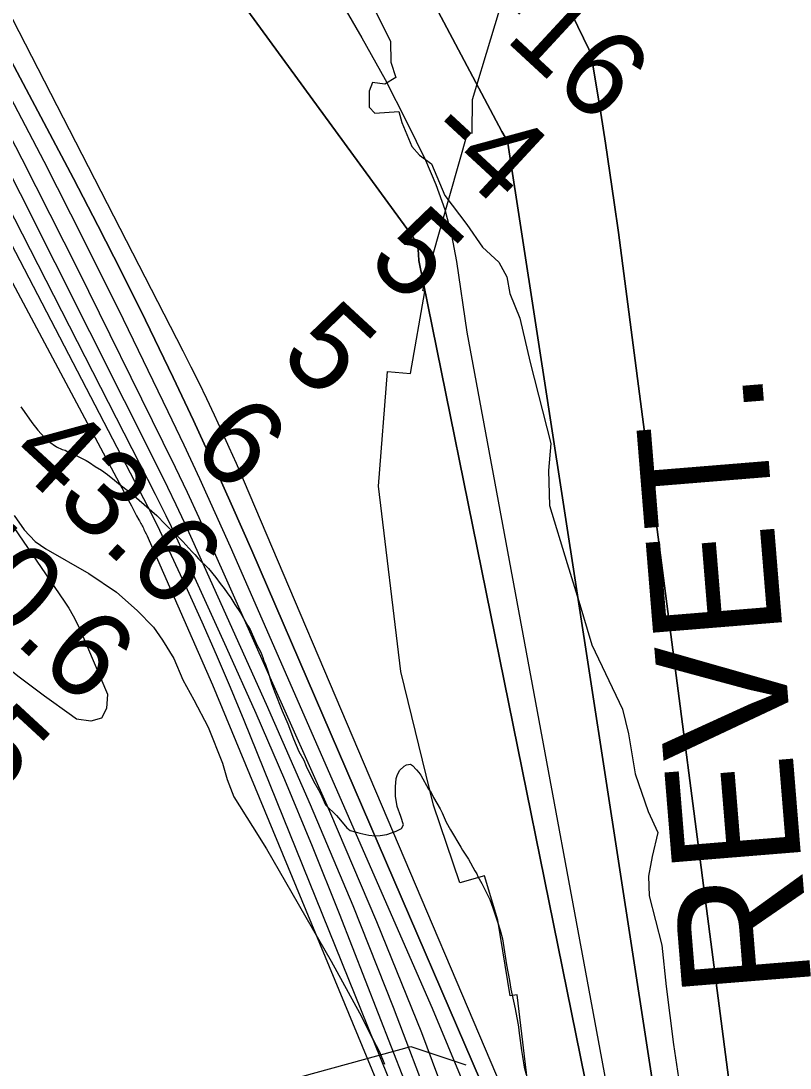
# Model space of a CAD drawing. Extents: x 3161665 to 3199565, y 885729 to 911164.
# Drawn here: x 3176500 to 3177095, y 906896 to 907706 of the extents above; entities that cross this region are included whole.
import ezdxf

# ---------------------------------------------------------------- set-up
doc = ezdxf.new("R2010")
doc.units = 0
for name, color, linetype in [('V-RIVR-EDGE', 7, 'Continuous'), ('V-RIVR-RANG', 7, 'Continuous'), ('V-ROAD-CNTR', 7, 'Continuous'), ('V-RRAP-RVMT', 7, 'Continuous'), ('V-RRAP-RVMT-IDEN', 7, 'Continuous'), ('V-SITE-VEGE', 7, 'Continuous'), ('V-TOPO-DPTH', 7, 'Continuous'), ('V-TOPO-MAJR', 7, 'Continuous'), ('V-TOPO-MINR', 7, 'Continuous'), ('V-TOPO-SHOR', 7, 'Continuous'), ('V-TOPO-WATR', 7, 'Continuous')]:
    doc.layers.add(name, color=color, linetype=linetype)

msp = doc.modelspace()

# ---------------------------------------------------------------- linework, layer by layer
at = {"layer": 'V-RIVR-EDGE'}
msp.add_lwpolyline([(3176774.34, 907713.33), (3176785.73, 907690.41), (3176786.17, 907674.19), (3176789.95, 907662.26), (3176781.36, 907657.04), (3176771.82, 907658.49), (3176769.42, 907651.82), (3176769.39, 907639.42), (3176773.67, 907634.64), (3176792.27, 907636.03), (3176794.64, 907627.44), (3176802.22, 907608.82), (3176808.4, 907602.13), (3176817.45, 907595.43), (3176827.88, 907571.08), (3176844.99, 907548.63), (3176856.87, 907530.95), (3176869.71, 907519.48), (3176875.89, 907508.02), (3176878.24, 907495.14), (3176885.82, 907476.04), (3176893.84, 907441.69), (3176909.9, 907379.18), (3176907.94, 907358.2), (3176908.83, 907331.02), (3176922.55, 907286.16), (3176931.54, 907257.04), (3176941.47, 907223.16), (3176965.19, 907173.51), (3176969.91, 907154.42), (3176975.08, 907123.41), (3176985.02, 907094.3), (3176992.61, 907078.06), (3176988.27, 907059.48), (3176985.37, 907044.22), (3176985.81, 907028.96), (3176995.73, 906990.79), (3176998.99, 906958.83), (3177004.6, 906913.99), (3177009.3, 906882.98)], dxfattribs=at)
at = {"layer": 'V-ROAD-CNTR'}
msp.add_lwpolyline([(3176494.9, 907323.26), (3176502.63, 907312.24), (3176510.96, 907303.22), (3176519.31, 907297.58), (3176552.53, 907278.44), (3176574, 907264.15), (3176589.89, 907249.89), (3176602.59, 907236.85), (3176609.52, 907226.83), (3176618.22, 907212.81), (3176625.32, 907196.21), (3176633.81, 907180.79), (3176644.87, 907159.58), (3176655.89, 907131.58), (3176659.61, 907118.98), (3176664.72, 907105.58), (3176679.17, 907082.75), (3176689.85, 907065.33), (3176739.85, 906978.44), (3176761.98, 906938.4), (3176772.05, 906918.59), (3176777.38, 906908.18), (3176781.12, 906898.78)], dxfattribs=at)
at = {"layer": 'V-RRAP-RVMT'}
msp.add_lwpolyline([(3176896.6, 906844.48), (3176883.71, 906952.5), (3176878.33, 906951.66), (3176868.74, 907010.22), (3176858.61, 907044.6), (3176839.48, 907039.2), (3176819.12, 907099.11), (3176793.76, 907202.72), (3176776.5, 907346.08), (3176783.41, 907434.84), (3176801.36, 907433.14), (3176812.48, 907496.82), (3176810.73, 907497.55), (3176845.56, 907620.13), (3176849.05, 907619.22), (3176849.33, 907645.18), (3176891.77, 907786.38)], dxfattribs=at)
at = {"layer": 'V-SITE-VEGE'}
for p, q in [((3176499.84, 907407.33), (3176502.56, 907403.79)), ((3176502.56, 907403.79), (3176508.4, 907395.32)), ((3176508.4, 907395.32), (3176513.07, 907389.42)), ((3176513.07, 907389.42), (3176518.14, 907383.7)), ((3176518.14, 907383.7), (3176521.65, 907380.74)), ((3176521.65, 907380.74), (3176527.5, 907376.4)), ((3176527.5, 907376.4), (3176532, 907374.41)), ((3176532, 907374.41), (3176534.16, 907373.81)), ((3176534.16, 907373.81), (3176536.31, 907372.62)), ((3176536.31, 907372.62), (3176539.05, 907371.63)), ((3176539.05, 907371.63), (3176543.15, 907369.64)), ((3176543.15, 907369.64), (3176550.58, 907365.88)), ((3176550.58, 907365.88), (3176552.93, 907364.49)), ((3176552.93, 907364.49), (3176557.42, 907361.33)), ((3176557.42, 907361.33), (3176562.31, 907358.36)), ((3176562.31, 907358.36), (3176566.99, 907355)), ((3176566.99, 907355), (3176572.46, 907350.65)), ((3176572.46, 907350.65), (3176574.21, 907349.08)), ((3176574.21, 907349.08), (3176583.59, 907341.97)), ((3176583.59, 907341.97), (3176587.69, 907338.61)), ((3176587.69, 907338.61), (3176605.25, 907323.42)), ((3176605.25, 907323.42), (3176611.68, 907316.71)), ((3176611.68, 907316.71), (3176619.68, 907309.02)), ((3176619.68, 907309.02), (3176625.33, 907303.31)), ((3176625.33, 907303.31), (3176632.15, 907295.43)), ((3176632.15, 907295.43), (3176634.49, 907293.25)), ((3176634.49, 907293.25), (3176637.41, 907289.91)), ((3176637.41, 907289.91), (3176645.01, 907282.22)), ((3176645.01, 907282.22), (3176650.86, 907275.32)), ((3176650.86, 907275.32), (3176654.17, 907270.79)), ((3176654.17, 907270.79), (3176657.28, 907266.85)), ((3176657.28, 907266.85), (3176659.42, 907263.51)), ((3176659.42, 907263.51), (3176662.34, 907259.57)), ((3176662.34, 907259.57), (3176665.45, 907254.46)), ((3176665.45, 907254.46), (3176669.73, 907248.16)), ((3176669.73, 907248.16), (3176672.25, 907244.03)), ((3176672.25, 907244.03), (3176675.55, 907237.93)), ((3176675.55, 907237.93), (3176677.3, 907235.18)), ((3176677.3, 907235.18), (3176678.07, 907233.21)), ((3176678.07, 907233.21), (3176680.01, 907229.28)), ((3176680.01, 907229.28), (3176682.53, 907223.38)), ((3176682.53, 907223.38), (3176685.44, 907217.48)), ((3176685.44, 907217.48), (3176687.18, 907213.55)), ((3176687.18, 907213.55), (3176687.95, 907211)), ((3176687.95, 907211), (3176688.92, 907208.84)), ((3176688.92, 907208.84), (3176691.23, 907202.16)), ((3176691.23, 907202.16), (3176693.93, 907193.32)), ((3176693.93, 907193.32), (3176696.05, 907187.03)), ((3176696.05, 907187.03), (3176702.05, 907172.3)), ((3176702.05, 907172.3), (3176706.5, 907162.08)), ((3176706.5, 907162.08), (3176710.75, 907150.48)), ((3176710.75, 907150.48), (3176715.01, 907140.85)), ((3176715.01, 907140.85), (3176718.7, 907133.97)), ((3176718.7, 907133.97), (3176720.63, 907129.45)), ((3176720.63, 907129.45), (3176726.25, 907117.85)), ((3176790.98, 907122.2), (3176792.77, 907125.91)), ((3176792.77, 907125.91), (3176796.51, 907129.42)), ((3176796.51, 907129.42), (3176798.28, 907130.39)), ((3176798.28, 907130.39), (3176801.23, 907130.96)), ((3176801.23, 907130.96), (3176802.98, 907129.77)), ((3176802.98, 907129.77), (3176805.91, 907126.43)), ((3176805.91, 907126.43), (3176807.85, 907124.45)), ((3176726.25, 907117.85), (3176730.14, 907110.97)), ((3176789.75, 907113.38), (3176790.18, 907119.85)), ((3176790.18, 907119.85), (3176790.98, 907122.2)), ((3176807.85, 907124.45), (3176809.22, 907122.49)), ((3176809.22, 907122.49), (3176815.23, 907111.67)), ((3176730.14, 907110.97), (3176732.66, 907105.85)), ((3176789.71, 907106.12), (3176789.75, 907113.38)), ((3176815.23, 907111.67), (3176817.18, 907108.91)), ((3176817.18, 907108.91), (3176819.12, 907105.18)), ((3176732.66, 907105.85), (3176735.56, 907099.37)), ((3176791.04, 907098.27), (3176789.71, 907106.12)), ((3176819.12, 907105.18), (3176824.17, 907096.32)), ((3176735.56, 907099.37), (3176744.14, 907091.28)), ((3176793.94, 907090.41), (3176791.04, 907098.27)), ((3176824.17, 907096.32), (3176825.72, 907093.18)), ((3176825.72, 907093.18), (3176828.81, 907086.1)), ((3176744.14, 907091.28), (3176747.06, 907087.54)), ((3176747.06, 907087.54), (3176752.13, 907081.63)), ((3176795.86, 907083.93), (3176793.94, 907090.41)), ((3176828.81, 907086.1), (3176832.12, 907080.01)), ((3176752.13, 907081.63), (3176754.67, 907079.65)), ((3176754.67, 907079.65), (3176758.39, 907078.46)), ((3176758.39, 907078.46), (3176762.1, 907077.45)), ((3176762.1, 907077.45), (3176769.15, 907076.04)), ((3176777.98, 907075.6), (3176783.08, 907076.55)), ((3176783.08, 907076.55), (3176790.35, 907079.06)), ((3176790.35, 907079.06), (3176794.28, 907081.2)), ((3176794.28, 907081.2), (3176795.86, 907083.93)), ((3176832.12, 907080.01), (3176840.28, 907066.82)), ((3176769.15, 907076.04), (3176774.06, 907075.43)), ((3176774.06, 907075.43), (3176777.98, 907075.6)), ((3176840.28, 907066.82), (3176841.44, 907064.47)), ((3176841.44, 907064.47), (3176846.11, 907057.38)), ((3176846.11, 907057.38), (3176850.96, 907048.34)), ((3176850.96, 907048.34), (3176852.51, 907045.97)), ((3176852.51, 907045.97), (3176853.29, 907044.01)), ((3176853.29, 907044.01), (3176856.4, 907038.7)), ((3176856.4, 907038.7), (3176862.6, 907026.11)), ((3176862.6, 907026.11), (3176865.11, 907019.63)), ((3176865.11, 907019.63), (3176868.97, 907008.04)), ((3176868.97, 907008.04), (3176870.7, 907002.54)), ((3176870.7, 907002.54), (3176872.43, 906995.86)), ((3176872.43, 906995.86), (3176875.65, 906975.65)), ((3176875.65, 906975.65), (3176877.94, 906963.48)), ((3176877.94, 906963.48), (3176878.88, 906956.81)), ((3176878.88, 906956.81), (3176880.98, 906947.58)), ((3176880.98, 906947.58), (3176882.32, 906941.5)), ((3176882.32, 906941.5), (3176884.42, 906930.51)), ((3176884.42, 906930.51), (3176884.79, 906927.56)), ((3176884.79, 906927.56), (3176884.98, 906924.82)), ((3176884.98, 906924.82), (3176887.04, 906909.32)), ((3176887.04, 906909.32), (3176888, 906904.6)), ((3176888, 906904.6), (3176889.33, 906896.56)), ((3176889.33, 906896.56), (3176890.67, 906890.67))]:
    msp.add_line(p, q, dxfattribs=at)
at = {"layer": 'V-TOPO-DPTH'}
for points in [[(3176502.49, 908317.62), (3176871.87, 907620.54), (3176874.47, 907616.05), (3176876.71, 907611.4), (3177015.96, 906706.12), (3177024.59, 906673.7), (3177032.06, 906641.01), (3177038.74, 906608.11), (3177083.05, 906368.16), (3177092.92, 906309.32), (3177101.48, 906250.31), (3177108.09, 906191.05), (3177113.4, 906131.62), (3177118.17, 906072.11), (3177123.5, 906012.66), (3177129.69, 905953.29), (3177136.45, 905893.97), (3177157.16, 905723.24)], [(3177157.16, 905723.24), (3177136.45, 905893.97), (3177129.69, 905953.29), (3177123.5, 906012.66), (3177118.17, 906072.11), (3177113.4, 906131.62), (3177108.09, 906191.05), (3177101.48, 906250.31), (3177092.92, 906309.32), (3177083.05, 906368.16), (3177038.74, 906608.11), (3177032.06, 906641.01), (3177024.59, 906673.7), (3177015.96, 906706.12), (3176876.71, 907611.4), (3176874.47, 907616.05), (3176871.87, 907620.54), (3176502.49, 908317.62)], [(3177084.81, 905773.07), (3177077.89, 905828.33), (3177070.24, 905883.49), (3177062.11, 905938.58), (3176969.47, 906538.61), (3176963.93, 906570.48), (3176957.59, 906602.17), (3176950.06, 906633.61), (3176941.73, 906664.86), (3176932.22, 906695.78), (3176921.93, 906726.42), (3176910.48, 906756.64), (3176898.24, 906786.59), (3176678.48, 907296.32), (3176663.75, 907329.95), (3176648.78, 907363.47), (3176633.42, 907396.82), (3176617.82, 907430.05), (3176614.16, 907437.74), (3176596.3, 907474.62), (3176578.13, 907511.35), (3176559.5, 907547.84), (3176540.56, 907584.17), (3176292.94, 908051.82)], [(3177084.81, 905773.07), (3177077.89, 905828.33), (3177070.24, 905883.49), (3177062.11, 905938.58), (3176969.47, 906538.61), (3176963.93, 906570.48), (3176957.59, 906602.17), (3176950.06, 906633.61), (3176941.73, 906664.86), (3176932.22, 906695.78), (3176921.93, 906726.42), (3176910.48, 906756.64), (3176898.24, 906786.59), (3176678.48, 907296.32), (3176663.75, 907329.95), (3176648.78, 907363.47), (3176633.42, 907396.82), (3176617.82, 907430.05), (3176614.16, 907437.74), (3176596.3, 907474.62), (3176578.13, 907511.35), (3176559.5, 907547.84), (3176540.56, 907584.17), (3176292.94, 908051.82)], [(3176862.94, 907841.95), (3176939.2, 907684.17), (3176939.99, 907682.35), (3176940.66, 907680.5), (3176941.17, 907678.59), (3176941.57, 907676.65), (3176948.39, 907634.58), (3176952.02, 907611.56), (3176955.54, 907588.52), (3176958.87, 907565.46), (3176962.09, 907542.39), (3177069.23, 906720.12), (3177072.4, 906705.36), (3177075.42, 906690.56), (3177186.19, 905723.82)], [(3177186.19, 905723.82), (3177075.42, 906690.56), (3177072.4, 906705.36), (3177069.23, 906720.12), (3176962.09, 907542.39), (3176958.87, 907565.46), (3176955.54, 907588.52), (3176952.02, 907611.56), (3176948.39, 907634.58), (3176941.57, 907676.65), (3176941.17, 907678.59), (3176940.66, 907680.5), (3176939.99, 907682.35), (3176939.2, 907684.17), (3176862.94, 907841.95)], [(3176411.06, 907769.29), (3176456.57, 907684.75), (3176500.69, 907599.48), (3176543.9, 907513.73), (3176609.8, 907380.19), (3176619.24, 907360.78), (3176628.51, 907341.29), (3176637.55, 907321.69), (3176646.43, 907302.02), (3176738.57, 907094.43), (3176774.99, 907009.18), (3176809.79, 906923.29), (3176842.17, 906836.47)], [(3177130.84, 905646.9), (3177040.34, 906343.46), (3177036.97, 906369.85), (3177033.69, 906396.26), (3177030.54, 906422.68), (3177027.47, 906449.11), (3177023.99, 906475.47), (3177019.9, 906501.72), (3177014.87, 906527.81), (3177009.22, 906553.79), (3176993.16, 906621.79), (3176991.43, 906628.41), (3176989.5, 906634.97), (3176987.26, 906641.43), (3176984.82, 906647.82), (3176807.76, 907520.76), (3176807.61, 907525.25), (3176807.12, 907529.1), (3176806.59, 907531.68), (3176805.81, 907534.16), (3176804.68, 907536.49), (3176803.29, 907538.73), (3176665.81, 907727.48)], [(3176665.81, 907727.48), (3176803.29, 907538.73), (3176804.68, 907536.49), (3176805.81, 907534.16), (3176806.59, 907531.68), (3176807.12, 907529.1), (3176807.61, 907525.25), (3176807.76, 907520.76), (3176984.82, 906647.82), (3176987.26, 906641.43), (3176989.5, 906634.97), (3176991.43, 906628.41), (3176993.16, 906621.79), (3177009.22, 906553.79), (3177014.87, 906527.81), (3177019.9, 906501.72), (3177023.99, 906475.47), (3177027.47, 906449.11), (3177030.54, 906422.68), (3177033.69, 906396.26), (3177036.97, 906369.85), (3177040.34, 906343.46), (3177130.84, 905646.9)]]:
    msp.add_lwpolyline(points, dxfattribs=at)
at = {"layer": 'V-TOPO-MAJR'}
msp.add_lwpolyline([(3176297.73, 907908.04), (3176601.51, 907323.5), (3176603.45, 907319.72), (3176605.35, 907315.92), (3176607.19, 907312.1), (3176609.01, 907308.26), (3176628.6, 907266.03), (3176640, 907240.98), (3176651.14, 907215.82), (3176661.89, 907190.49), (3176672.39, 907165.05), (3176914.74, 906565.09), (3176916.09, 906561.42), (3176917.29, 906557.71), (3176918.26, 906553.92), (3176919.07, 906550.1), (3176929.64, 906491.45), (3176935.36, 906458.23), (3176940.73, 906424.95), (3176945.59, 906391.6), (3176950.11, 906358.19)], dxfattribs=at)
at = {"layer": 'V-TOPO-MINR'}
for points in [[(3176502.49, 908317.62), (3176871.87, 907620.54), (3176874.47, 907616.05), (3176876.71, 907611.4), (3177015.96, 906706.12), (3177024.59, 906673.7), (3177032.06, 906641.01), (3177038.74, 906608.11), (3177083.05, 906368.16), (3177092.92, 906309.32), (3177101.48, 906250.31), (3177108.09, 906191.05), (3177113.4, 906131.62), (3177118.17, 906072.11), (3177123.5, 906012.66), (3177129.69, 905953.29), (3177136.45, 905893.97), (3177157.16, 905723.24)], [(3176466.24, 908205.92), (3176763.56, 907693.04), (3176781.63, 907660.76), (3176798.6, 907627.83), (3176812.86, 907598.34), (3176820.97, 907579.39), (3176827.88, 907560.06), (3176833, 907540.19), (3176836.93, 907519.96), (3176844.95, 907465.25), (3176991.1, 906676.3)], [(3176259.29, 908157.46), (3176280.35, 908127.75), (3176283.69, 908123.05), (3176287.04, 908118.35), (3176290.4, 908113.66), (3176293.76, 908108.98), (3176294.02, 908108.61), (3176327.4, 908030.54), (3176625.2, 907450.77)], [(3176210.23, 908034.87), (3176584.21, 907333.25), (3176585.54, 907330.75), (3176586.87, 907328.24), (3176588.19, 907325.72), (3176589.5, 907323.21), (3176591.15, 907320.06), (3176591.64, 907319.12), (3176592.15, 907318.18), (3176592.66, 907317.25), (3176593.18, 907316.32), (3176593.69, 907315.39), (3176594.2, 907314.46), (3176594.7, 907313.52), (3176595.18, 907312.57), (3176595.97, 907311.02), (3176596.83, 907309.29), (3176597.67, 907307.56), (3176598.48, 907305.8), (3176599.27, 907304.04), (3176648.12, 907192.33), (3176912.57, 906553.48), (3176912.72, 906553.09)], [(3176862.94, 907841.95), (3176939.2, 907684.17), (3176939.99, 907682.35), (3176940.66, 907680.5), (3176941.17, 907678.59), (3176941.57, 907676.65), (3176948.39, 907634.58), (3176952.02, 907611.56), (3176955.54, 907588.52), (3176958.87, 907565.46), (3176962.09, 907542.39), (3177069.23, 906720.12), (3177072.4, 906705.36), (3177075.42, 906690.56), (3177186.19, 905723.82)], [(3176395.47, 907773.64), (3176434.4, 907700.03), (3176472.44, 907625.94), (3176606.57, 907358.88), (3176613.25, 907345.36), (3176619.82, 907331.78), (3176626.22, 907318.12), (3176632.51, 907304.4), (3176689.77, 907177.28), (3176723.78, 907099.63), (3176756.69, 907021.53), (3176787.97, 906942.76), (3176818.16, 906863.54), (3176919.68, 906588.54), (3176923.19, 906578.22), (3176926.33, 906567.79), (3176928.91, 906557.22), (3176931.14, 906546.55), (3176961.14, 906380.66), (3176977.31, 906286.84), (3176992.45, 906192.87), (3177006.05, 906098.67), (3177018.61, 906004.31), (3177070.09, 905591.84)], [(3176385.94, 907766.39), (3176603.81, 907339.98), (3176607.99, 907331.67), (3176612.1, 907323.32), (3176616.1, 907314.92), (3176620.02, 907306.48), (3176658.84, 907221.57), (3176681.68, 907170.46), (3176703.93, 907119.1), (3176725.3, 907067.37), (3176746.08, 907015.39), (3176917.07, 906576.76), (3176919.56, 906569.79), (3176921.77, 906562.74), (3176923.57, 906555.57), (3176925.1, 906548.32), (3176945.25, 906436.65), (3176956.14, 906373.43), (3176966.37, 906310.11), (3176975.59, 906246.64), (3176984.14, 906183.06), (3177061.61, 905570.79)], [(3176411.06, 907769.29), (3176456.57, 907684.75), (3176500.69, 907599.48), (3176543.9, 907513.73), (3176609.8, 907380.19), (3176619.24, 907360.78), (3176628.51, 907341.29), (3176637.55, 907321.69), (3176646.43, 907302.02), (3176738.57, 907094.43), (3176774.99, 907009.18), (3176809.79, 906923.29), (3176842.17, 906836.47)], [(3176665.81, 907727.48), (3176803.29, 907538.73), (3176804.68, 907536.49), (3176805.81, 907534.16), (3176806.59, 907531.68), (3176807.12, 907529.1), (3176807.61, 907525.25), (3176807.76, 907520.76), (3176984.82, 906647.82), (3176987.26, 906641.43), (3176989.5, 906634.97), (3176991.43, 906628.41), (3176993.16, 906621.79), (3177009.22, 906553.79), (3177014.87, 906527.81), (3177019.9, 906501.72), (3177023.99, 906475.47), (3177027.47, 906449.11), (3177030.54, 906422.68), (3177033.69, 906396.26), (3177036.97, 906369.85), (3177040.34, 906343.46), (3177130.84, 905646.9)], [(3176244.01, 907723.28), (3176264.61, 907684.91), (3176285.07, 907646.46), (3176305.43, 907607.96), (3176326.37, 907569.81), (3176348.17, 907532.19), (3176371.27, 907495.34), (3176395.23, 907459.02), (3176533.48, 907257.19), (3176537.12, 907251.53), (3176540.52, 907245.73), (3176543.58, 907239.75), (3176546.4, 907233.63), (3176567.06, 907185.14), (3176566.18, 907173.97), (3176562.39, 907166.42), (3176554.21, 907164.29), (3176543.11, 907165.79), (3176539.19, 907168.55), (3176518.34, 907183.64), (3176497.74, 907199.06), (3176477.53, 907214.98), (3176457.57, 907231.24), (3176388.22, 907289.16)], [(3176453.7, 907718.32), (3176486.06, 907658.07), (3176517.82, 907597.51), (3176548.7, 907536.5), (3176578.99, 907475.18), (3176613.55, 907403.92), (3176625.96, 907377.93), (3176638.16, 907351.86), (3176650.06, 907325.64), (3176661.76, 907299.33), (3176817.98, 906942.19), (3176842.3, 906883.89)], [(3176625.2, 907450.77), (3176631.41, 907438.5), (3176637.54, 907426.19), (3176643.53, 907413.8), (3176649.43, 907401.38), (3176655.19, 907388.88), (3176660.86, 907376.35), (3176666.4, 907363.76), (3176671.85, 907351.13), (3176979.03, 906628.3), (3176979.27, 906627.7), (3176979.49, 906627.1), (3176979.68, 906626.49), (3176979.86, 906625.88), (3176980.01, 906625.26), (3176980.15, 906624.63), (3176980.27, 906624), (3176980.37, 906623.37), (3177102.6, 905742.76)]]:
    msp.add_lwpolyline(points, dxfattribs=at)
at = {"layer": 'V-TOPO-SHOR'}
msp.add_lwpolyline([(3175767.16, 905286.9), (3176543.75, 906088.45), (3176615.05, 906187.81), (3176530.47, 906514.98), (3176466.85, 906678.62), (3176445.7, 906756.86), (3176474.19, 906785.23), (3176545.4, 906841.94), (3176801.46, 906912.46), (3176844.08, 906898.15)], dxfattribs=at)
at = {"layer": 'V-TOPO-WATR'}
msp.add_lwpolyline([(3176292.94, 908051.82), (3176540.56, 907584.17), (3176559.5, 907547.84), (3176578.13, 907511.35), (3176596.3, 907474.62), (3176614.16, 907437.74), (3176617.82, 907430.05), (3176633.42, 907396.82), (3176648.78, 907363.47), (3176663.75, 907329.95), (3176678.48, 907296.32), (3176898.24, 906786.59), (3176910.48, 906756.64), (3176921.93, 906726.42), (3176932.22, 906695.78), (3176941.73, 906664.86), (3176950.06, 906633.61), (3176957.59, 906602.17), (3176963.93, 906570.48), (3176969.47, 906538.61), (3177062.11, 905938.58), (3177070.24, 905883.49), (3177077.89, 905828.33), (3177084.81, 905773.07)], dxfattribs=at)

# ---------------------------------------------------------------- texts
at = {"layer": 'V-RIVR-RANG'}
for s, p in [('-16', (3176851.39, 907712.33)), ('-4', (3176809.44, 907614.93)), ('5', (3176766.13, 907518.77)), ('5', (3176698.42, 907445.18)), ('6', (3176629.35, 907372.85)), ('43.6', (3176488.43, 907366.96)), ('50.6', (3176420.72, 907293.37)), ('46.5', (3176354.36, 907218.53))]:
    msp.add_text(s, height=67, rotation=317.23833, dxfattribs=at).set_placement(p)
at = {"layer": 'V-RRAP-RVMT-IDEN'}
msp.add_text('REVET.', height=100, rotation=94.66055, dxfattribs=at).set_placement((3177111.81, 906955.81))

doc.saveas('drawing.dxf')
